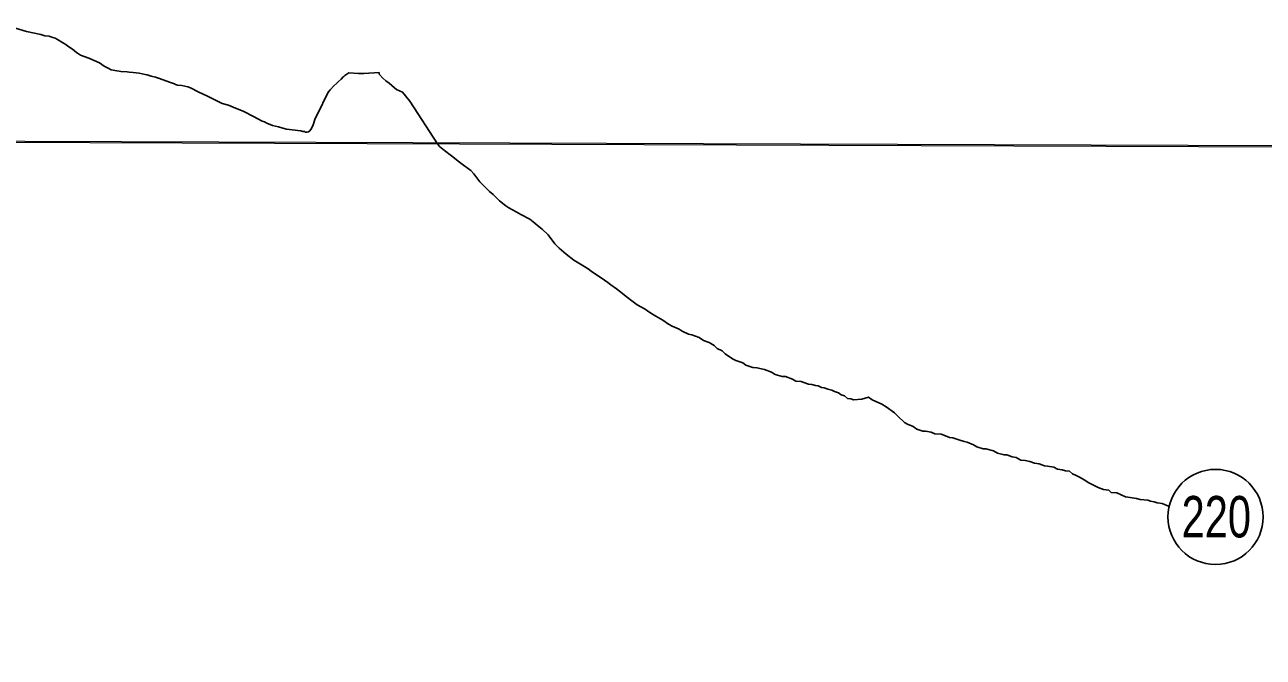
# Model space of a CAD drawing. Extents: x 553962 to 842807, y 8883888 to 9032388.
# Drawn here: x 593467 to 595557, y 8909072 to 8910140 of the extents above; entities that cross this region are included whole.
import ezdxf
from ezdxf.enums import TextEntityAlignment as Align

# ---------------------------------------------------------------- set-up
doc = ezdxf.new("R2010")
doc.units = 0
doc.header["$LTSCALE"] = 20
doc.layers.add('6', color=7, linetype='Continuous', lineweight=13)

msp = doc.modelspace()

# ---------------------------------------------------------------- linework, layer by layer
at = {"layer": '6'}
msp.add_line((574653.9, 8910009.29), (626625.69, 8909822.11), dxfattribs=at)
at = {"layer": '6', "lineweight": 25}
for points in [[(593433.15, 8910140.09), (593470.03, 8910128.78), (593494.36, 8910123.52), (593501.03, 8910121.67), (593508.34, 8910120.67), (593511.25, 8910119.92), (593514.66, 8910118.47), (593518.22, 8910117.3), (593522.46, 8910115.17), (593529.56, 8910110.98), (593532.57, 8910108.88), (593536.38, 8910106.92), (593539.95, 8910104.09), (593547.81, 8910098.95), (593554.65, 8910093.01)], [(593554.65, 8910093.01), (593561.09, 8910088.89), (593575.17, 8910083.71), (593593.12, 8910076.09), (593601.32, 8910070.43), (593606.58, 8910067.2), (593612.74, 8910063.93), (593622.59, 8910062.05), (593626.31, 8910061.76), (593629.57, 8910061.17), (593639.95, 8910060.68), (593643.52, 8910059.86), (593650.18, 8910059.42), (593660.09, 8910058.19), (593670.64, 8910056.04), (593673.89, 8910055.6), (593680.71, 8910053.3), (593687.83, 8910051.7), (593694.5, 8910049.62), (593711.24, 8910043.14), (593719.94, 8910040.27), (593721.8, 8910039.21), (593724.69, 8910038.28), (593732, 8910037.67), (593742.23, 8910035.33), (593746.64, 8910033.56), (593760.99, 8910026.21), (593767.32, 8910023.63), (593775.48, 8910019.79), (593791.31, 8910011.66), (593800.47, 8910007.31), (593810.84, 8910004.23), (593819.14, 8910001.03), (593825.45, 8909997.98), (593835.51, 8909994.01), (593853.03, 8909985.49), (593867.81, 8909977.49), (593871.98, 8909976.09), (593875.49, 8909974.07), (593885.12, 8909970.07), (593895.49, 8909967.62), (593902.47, 8909965.26), (593909.13, 8909963.81), (593932.83, 8909961.02), (593936.4, 8909959.98), (593939.14, 8909959.65), (593941.07, 8909958.7), (593943.67, 8909958.91), (593946.17, 8909959.46), (593948.11, 8909960.87), (593951.31, 8909964.77), (593953.97, 8909971.28), (593957.52, 8909981.8), (593969.13, 8910005.05), (593970.89, 8910009.4), (593979.71, 8910026.95), (593982.37, 8910030.44), (593988.66, 8910036.94), (593993.75, 8910041.21), (593996.34, 8910043.98), (594000.91, 8910048.15), (594004.62, 8910052.2), (594005.77, 8910052.62), (594007.4, 8910054.26), (594010.63, 8910056.6)], [(594010.63, 8910056.6), (594013.86, 8910058.93), (594030.19, 8910057.96), (594039.26, 8910057.75), (594065.07, 8910059.77)], [(594065.07, 8910059.77), (594065.33, 8910056.89), (594071.53, 8910049.76), (594076.56, 8910045.38), (594082.01, 8910041.41), (594090.91, 8910033.56), (594094.39, 8910030.88), (594104.64, 8910026.14), (594117.04, 8910011.29), (594163.48, 8909939.02)], [(594163.48, 8909939.02), (594167.27, 8909934.53), (594175.72, 8909927.96), (594187.16, 8909918.87), (594200.58, 8909908.27), (594207.55, 8909903.22), (594219.98, 8909894.12), (594224.94, 8909888.58), (594235.34, 8909874.99), (594240.8, 8909869.45), (594251.73, 8909858.36), (594257.69, 8909853.32), (594268.61, 8909842.73), (594279.06, 8909834.65), (594284.03, 8909831.11), (594296.48, 8909824.02), (594304.46, 8909819.96), (594319.4, 8909811.85), (594324.87, 8909807.31), (594335.31, 8909799.22), (594340.28, 8909795.19), (594350.22, 8909785.61)], [(594350.22, 8909785.61), (594361.61, 8909770.51), (594369.05, 8909762.95), (594380.98, 8909752.86), (594393.91, 8909742.76), (594402.37, 8909737.7), (594417.81, 8909728.08), (594422.78, 8909724.04), (594433.73, 8909716.96), (594439.7, 8909712.91), (594451.15, 8909704.83), (594456.12, 8909700.79), (594465.57, 8909694.22), (594476.01, 8909686.14), (594481.98, 8909681.09), (594493.92, 8909672.5), (594500.88, 8909667.45), (594514.33, 8909659.85), (594518.81, 8909656.81), (594526.77, 8909651.25), (594532.25, 8909648.21), (594543.7, 8909641.13), (594553.66, 8909634.55), (594559.64, 8909631.51), (594571.6, 8909625.92), (594576.58, 8909622.88), (594587.54, 8909617.8), (594593.04, 8909616.77), (594605.51, 8909612.18), (594612.47, 8909607.12), (594621.95, 8909603.56), (594630.42, 8909598.49), (594635.38, 8909593.45), (594643.85, 8909589.39), (594649.32, 8909584.35), (594661.76, 8909576.25), (594667.24, 8909573.21), (594678.72, 8909569.63), (594684.19, 8909565.59), (594695.66, 8909561.51), (594702.66, 8909560.96), (594715.64, 8909557.87), (594727.62, 8909553.79), (594733.59, 8909549.74), (594745.07, 8909546.16), (594751.07, 8909546.12), (594763.04, 8909541.54), (594768.52, 8909538.49), (594777.52, 8909537.94), (594782.01, 8909536.4), (594789.99, 8909533.35), (594795.49, 8909532.81), (594801.48, 8909531.27), (594805.98, 8909530.74), (594811.46, 8909527.7), (594816.45, 8909527.16), (594822.44, 8909525.12), (594828.93, 8909523.07), (594833.92, 8909521.04), (594840.4, 8909518.49), (594844.88, 8909515.46), (594850.37, 8909513.42), (594855.84, 8909509.38), (594861.34, 8909508.84), (594865.82, 8909506.81), (594879.84, 8909508.22)], [(594879.84, 8909508.22), (594890.87, 8909511.15), (594897.34, 8909507.1), (594913.79, 8909499.48), (594920.76, 8909494.93), (594934.69, 8909484.82), (594940.65, 8909479.28), (594952.07, 8909468.68), (594957.05, 8909465.65), (594966.53, 8909462.08), (594972.49, 8909457.53), (594982.47, 8909453.96), (594987.47, 8909453.93), (594996.97, 8909452.37), (595002.95, 8909449.32), (595013.44, 8909448.75), (595017.94, 8909447.22), (595027.91, 8909443.15), (595033.41, 8909442.61), (595043.39, 8909439.54), (595052.37, 8909436.48), (595057.36, 8909435.44), (595068.33, 8909430.86), (595073.81, 8909427.82), (595084.29, 8909424.25), (595089.29, 8909424.22), (595101.77, 8909420.63), (595108.75, 8909417.08), (595119.73, 8909414), (595124.23, 8909413.97), (595133.21, 8909410.91), (595140.2, 8909409.36), (595148.17, 8909405.3), (595155.17, 8909404.25), (595163.16, 8909402.7), (595171.15, 8909400.14), (595179.14, 8909398.59), (595188.12, 8909395.52), (595193.12, 8909394.99), (595203.61, 8909393.42), (595210.08, 8909389.87), (595218.08, 8909388.82), (595223.57, 8909387.28), (595230.07, 8909386.23), (595235.54, 8909382.19), (595241.52, 8909379.15), (595247.99, 8909375.6), (595254.97, 8909372.05), (595262.93, 8909366.99), (595270.91, 8909362.93), (595278.88, 8909358.87), (595287.85, 8909355.31), (595296.35, 8909354.25), (595300.83, 8909350.71), (595310.33, 8909350.15), (595317.3, 8909346.6), (595324.78, 8909343.05), (595332.77, 8909341.99), (595343.27, 8909340.42), (595349.76, 8909338.87), (595362.25, 8909337.29), (595366.74, 8909335.76), (595373.24, 8909334.71), (595378.23, 8909333.18), (595386.72, 8909331.62), (595397.52, 8909327.65)]]:
    msp.add_lwpolyline(points, dxfattribs=at)
at = {"layer": '6'}
msp.add_lwpolyline([(596575.77, 8909932.4), (585614.83, 8909969.81), (585583.82, 8898914.37), (596544.75, 8898874.89)], close=True, dxfattribs=at)
at = {"layer": '6', "lineweight": 25}
msp.add_circle((595476.66, 8909309.22), 80.26, dxfattribs=at)

# ---------------------------------------------------------------- texts
at = {"layer": '6', "width": 0.75}
msp.add_text('220', height=70, dxfattribs=at).set_placement((595477.98, 8909274.55), align=Align.CENTER)

doc.saveas('drawing.dxf')
